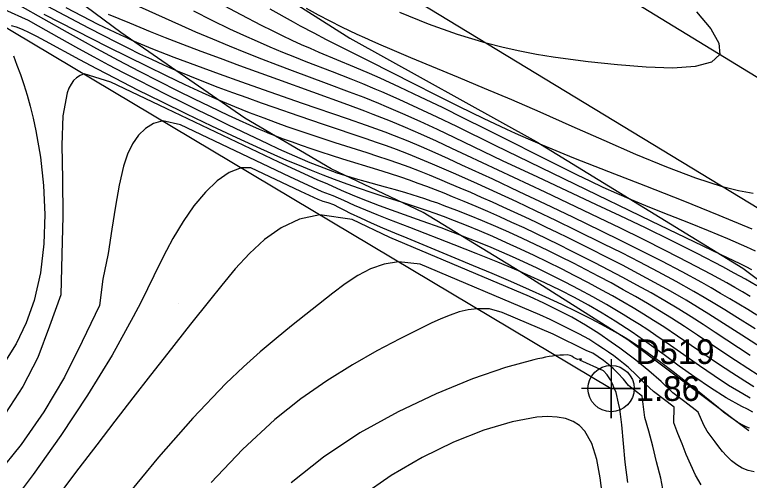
# Model space of a CAD drawing. Extents: x 2356077 to 2359823, y 225951 to 227822.
# Drawn here: x 2357124 to 2357198.6, y 226910.7 to 226958 of the extents above; entities that cross this region are included whole.
import ezdxf

# ---------------------------------------------------------------- set-up
doc = ezdxf.new("R2010")
doc.units = 0
for name, color, linetype in [('DTM Contours Major', 7, 'Continuous'), ('DTM Contours Minor', 7, 'Continuous'), ('Exist DTM Breakline', 7, 'Continuous'), ('Exist DTM Crownline', 7, 'Continuous'), ('Exist DTM Regular Point CELL', 7, 'Continuous'), ('Exist DTM Regular Point Cogo Elevation', 7, 'Continuous'), ('Exist DTM Regular Point Cogo Number', 7, 'Continuous'), ('Exist Roads EOP', 7, 'Continuous'), ('PH Exist DTM Breakline', 7, 'Continuous'), ('PH Exist DTM Point', 7, 'Continuous')]:
    doc.layers.add(name, color=color, linetype=linetype)

msp = doc.modelspace()

# ---------------------------------------------------------------- linework, layer by layer
at = {"layer": 'DTM Contours Major'}
for points in [[(2357200.293, 226923.856), (2357197.822, 226925.444), (2357195.598, 226926.873), (2357194.47, 226927.585), (2357193.326, 226928.293), (2357192.161, 226928.994), (2357190.573, 226929.914), (2357188.957, 226930.815), (2357187.326, 226931.694), (2357185.696, 226932.55), (2357184.081, 226933.379), (2357182.497, 226934.18), (2357180.208, 226935.318), (2357179.094, 226935.864), (2357177.996, 226936.396), (2357176.912, 226936.914), (2357175.838, 226937.421), (2357174.721, 226937.941), (2357173.611, 226938.45), (2357172.507, 226938.948), (2357171.409, 226939.437), (2357170.316, 226939.917), (2357169.226, 226940.389), (2357168.195, 226940.829), (2357167.164, 226941.261), (2357166.133, 226941.683), (2357165.1, 226942.093), (2357164.062, 226942.489), (2357163.019, 226942.87), (2357161.948, 226943.242), (2357160.872, 226943.6), (2357159.792, 226943.948), (2357156.549, 226944.974), (2357155.324, 226945.371), (2357154.105, 226945.776), (2357152.896, 226946.188), (2357151.697, 226946.608), (2357150.51, 226947.034), (2357149.338, 226947.467), (2357148.602, 226947.746), (2357147.865, 226948.03), (2357147.12, 226948.325), (2357146.36, 226948.634), (2357145.578, 226948.961), (2357144.767, 226949.309), (2357143.1, 226950.052), (2357141.319, 226950.875), (2357139.449, 226951.766), (2357137.511, 226952.709), (2357135.529, 226953.691), (2357133.525, 226954.699), (2357127.037, 226958)], [(2357198.833, 226932.08), (2357198.247, 226932.38), (2357197.646, 226932.68), (2357196.358, 226933.306), (2357195.647, 226933.648), (2357188.607, 226937.039), (2357180.926, 226940.757), (2357172.788, 226944.719), (2357168.893, 226946.617), (2357166.908, 226947.572), (2357164.952, 226948.497), (2357163.064, 226949.366), (2357161.285, 226950.154), (2357160.627, 226950.434), (2357159.37, 226950.955), (2357158.17, 226951.434), (2357156.274, 226952.169), (2357153.608, 226953.198), (2357152.447, 226953.658), (2357151.234, 226954.151), (2357149.972, 226954.679), (2357148.659, 226955.248), (2357147.295, 226955.86), (2357145.88, 226956.52), (2357144.083, 226957.393), (2357142.222, 226958.322)], [(2357198.93, 226917.629), (2357198.38, 226917.938), (2357197.828, 226918.212), (2357196.235, 226919.1), (2357194.636, 226920.108), (2357193.043, 226921.196), (2357191.467, 226922.325), (2357189.921, 226923.456), (2357188.415, 226924.547), (2357187.834, 226924.96), (2357187.259, 226925.361), (2357186.688, 226925.752), (2357186.119, 226926.134), (2357185.548, 226926.508), (2357184.975, 226926.875), (2357183.64, 226927.696), (2357182.268, 226928.49), (2357180.849, 226929.263), (2357179.375, 226930.021), (2357177.834, 226930.767), (2357176.045, 226931.586), (2357175.162, 226931.973), (2357173.07, 226932.855), (2357170.872, 226933.744), (2357168.618, 226934.633), (2357164.138, 226936.372), (2357162.011, 226937.205), (2357160.81, 226937.683), (2357159.651, 226938.156), (2357158.525, 226938.63), (2357157.423, 226939.112), (2357156.338, 226939.61), (2357155.236, 226940.014), (2357151.951, 226941.532), (2357140.858, 226946.806), (2357139.053, 226947.2), (2357138.118, 226946.934), (2357137.303, 226946.443), (2357136.6, 226945.747), (2357136.001, 226944.864), (2357135.499, 226943.813), (2357135.085, 226942.611), (2357134.627, 226940.686), (2357134.259, 226938.538), (2357133.911, 226936.205), (2357133.511, 226933.728), (2357132.989, 226931.147), (2357132.631, 226928.478), (2357130.892, 226924.826), (2357129.104, 226921.19), (2357127.004, 226917.678), (2357124.686, 226914.376), (2357122.244, 226911.37)], [(2357186.249, 226910.507), (2357185.987, 226912.577), (2357185.637, 226916.36), (2357185.423, 226917.974), (2357185.31, 226918.557), (2357185.055, 226919.625), (2357184.876, 226920.082), (2357184.679, 226920.511), (2357184.475, 226920.91), (2357184.151, 226921.424), (2357183.763, 226921.843), (2357181.366, 226922.902), (2357181.539, 226923.039), (2357181.152, 226923.002), (2357180.747, 226923.204), (2357180.579, 226923.314), (2357180.383, 226923.408), (2357180.092, 226923.445), (2357179.735, 226923.44), (2357179.355, 226923.418), (2357178.947, 226923.377), (2357178.617, 226923.334), (2357178.271, 226923.279), (2357177.906, 226923.214), (2357177.524, 226923.138), (2357177.123, 226923.051), (2357176.704, 226922.954), (2357173.844, 226922.16), (2357170.485, 226921.01), (2357166.792, 226919.515), (2357162.93, 226917.688), (2357159.064, 226915.543), (2357155.359, 226913.091), (2357152.092, 226910.479)]]:
    msp.add_lwpolyline(points, dxfattribs=at)
at = {"layer": 'DTM Contours Minor'}
for points in [[(2357199.464, 226921.406), (2357198.412, 226922.066), (2357197.157, 226922.883), (2357195.887, 226923.729), (2357193.307, 226925.467), (2357192, 226926.333), (2357190.683, 226927.181), (2357189.469, 226927.935), (2357188.248, 226928.667), (2357187.021, 226929.378), (2357185.788, 226930.072), (2357184.55, 226930.751), (2357183.306, 226931.417), (2357182.019, 226932.093), (2357180.728, 226932.757), (2357179.433, 226933.409), (2357178.137, 226934.047), (2357176.84, 226934.67), (2357175.544, 226935.278), (2357174.188, 226935.896), (2357172.839, 226936.492), (2357171.503, 226937.064), (2357170.184, 226937.607), (2357168.889, 226938.119), (2357167.623, 226938.597), (2357166.96, 226938.837), (2357166.306, 226939.067), (2357165.657, 226939.287), (2357165.012, 226939.498), (2357164.37, 226939.701), (2357163.728, 226939.896), (2357162.686, 226940.199), (2357161.646, 226940.488), (2357159.602, 226941.047), (2357158.612, 226941.329), (2357157.651, 226941.619), (2357157.2, 226941.763), (2357156.755, 226941.912), (2357156.314, 226942.065), (2357155.875, 226942.223), (2357155.434, 226942.387), (2357154.991, 226942.558), (2357154.003, 226942.957), (2357152.986, 226943.389), (2357151.937, 226943.853), (2357150.854, 226944.346), (2357149.735, 226944.866), (2357147.151, 226946.091), (2357145.677, 226946.798), (2357144.165, 226947.531), (2357142.623, 226948.284), (2357141.06, 226949.055), (2357139.488, 226949.839), (2357138.028, 226950.575), (2357136.563, 226951.322), (2357135.088, 226952.086), (2357133.599, 226952.869), (2357132.092, 226953.678), (2357130.561, 226954.515), (2357128.543, 226955.64), (2357126.468, 226956.808), (2357125.438, 226957.379), (2357115.8, 226961.738)], [(2357198.674, 226923.39), (2357197.491, 226924.16), (2357195.099, 226925.735), (2357193.886, 226926.527), (2357192.658, 226927.313), (2357191.414, 226928.087), (2357190.016, 226928.925), (2357188.601, 226929.74), (2357187.177, 226930.534), (2357185.75, 226931.308), (2357184.326, 226932.061), (2357182.911, 226932.794), (2357181.69, 226933.419), (2357180.479, 226934.029), (2357179.278, 226934.625), (2357178.086, 226935.207), (2357176.901, 226935.776), (2357175.722, 226936.332), (2357174.492, 226936.9), (2357173.27, 226937.454), (2357172.055, 226937.991), (2357170.849, 226938.513), (2357169.654, 226939.019), (2357168.471, 226939.507), (2357167.597, 226939.86), (2357166.727, 226940.202), (2357165.858, 226940.536), (2357164.986, 226940.86), (2357164.108, 226941.175), (2357163.221, 226941.481), (2357162.059, 226941.865), (2357160.882, 226942.237), (2357157.336, 226943.325), (2357156.171, 226943.69), (2357155.14, 226944.022), (2357154.132, 226944.358), (2357153.153, 226944.695), (2357152.211, 226945.03), (2357151.312, 226945.362), (2357150.462, 226945.686), (2357149.918, 226945.902), (2357149.395, 226946.115), (2357148.885, 226946.328), (2357147.883, 226946.763), (2357146.842, 226947.233), (2357145.719, 226947.754), (2357143.842, 226948.649), (2357142.28, 226949.407), (2357140.555, 226950.256), (2357138.686, 226951.194), (2357136.689, 226952.219), (2357134.581, 226953.325), (2357132.379, 226954.512), (2357130.914, 226955.32), (2357129.41, 226956.16), (2357124.58, 226958.884)], [(2357199.156, 226926.093), (2357197.12, 226927.376), (2357196.095, 226928.011), (2357195.059, 226928.643), (2357194.006, 226929.271), (2357192.932, 226929.896), (2357191.146, 226930.9), (2357189.317, 226931.889), (2357187.47, 226932.856), (2357185.633, 226933.795), (2357183.828, 226934.699), (2357181.006, 226936.09), (2357178.937, 226937.096), (2357176.955, 226938.046), (2357174.98, 226938.975), (2357172.985, 226939.895), (2357170.991, 226940.8), (2357168.806, 226941.778), (2357167.614, 226942.303), (2357166.413, 226942.821), (2357165.206, 226943.327), (2357163.993, 226943.817), (2357162.777, 226944.286), (2357161.758, 226944.661), (2357160.735, 226945.022), (2357159.708, 226945.374), (2357155.368, 226946.822), (2357152.895, 226947.666), (2357150.359, 226948.55), (2357149.066, 226949.007), (2357147.619, 226949.525), (2357146.16, 226950.056), (2357144.699, 226950.601), (2357143.245, 226951.16), (2357141.808, 226951.734), (2357140.396, 226952.324), (2357139.166, 226952.864), (2357137.953, 226953.418), (2357136.749, 226953.989), (2357135.543, 226954.579), (2357134.326, 226955.191), (2357133.088, 226955.825), (2357131.574, 226956.614), (2357126.752, 226959.147)], [(2357199.346, 226927.482), (2357198.431, 226928.045), (2357197.515, 226928.602), (2357196.593, 226929.153), (2357195.661, 226929.7), (2357194.715, 226930.244), (2357193.751, 226930.787), (2357191.746, 226931.88), (2357189.688, 226932.962), (2357187.613, 226934.021), (2357185.559, 226935.045), (2357183.563, 226936.025), (2357180.67, 226937.426), (2357177.885, 226938.763), (2357175.233, 226940.018), (2357172.551, 226941.27), (2357169.411, 226942.723), (2357168.065, 226943.339), (2357166.701, 226943.953), (2357165.327, 226944.555), (2357163.95, 226945.136), (2357162.579, 226945.689), (2357161.629, 226946.054), (2357160.68, 226946.405), (2357159.728, 226946.746), (2357157.798, 226947.417), (2357153.25, 226948.976), (2357149.292, 226950.348), (2357147.092, 226951.119), (2357144.809, 226951.931), (2357142.503, 226952.772), (2357140.23, 226953.629), (2357138.051, 226954.489), (2357136.024, 226955.34), (2357135.405, 226955.613), (2357134.805, 226955.885), (2357134.218, 226956.158), (2357133.642, 226956.432), (2357133.072, 226956.71), (2357132.504, 226956.992), (2357130.898, 226957.817), (2357129.275, 226958.679)], [(2357199.334, 226930.477), (2357198.195, 226931.124), (2357197.042, 226931.761), (2357195.873, 226932.392), (2357193.285, 226933.741), (2357190.654, 226935.063), (2357188.035, 226936.34), (2357185.485, 226937.557), (2357183.063, 226938.696), (2357177.102, 226941.482), (2357173.546, 226943.16), (2357168.681, 226945.483), (2357166.924, 226946.313), (2357165.165, 226947.129), (2357163.435, 226947.91), (2357161.765, 226948.633), (2357160.987, 226948.957), (2357160.227, 226949.264), (2357159.482, 226949.559), (2357158.023, 226950.12), (2357155.658, 226951.004), (2357152.23, 226952.281), (2357150.712, 226952.857), (2357149.13, 226953.468), (2357147.497, 226954.111), (2357145.826, 226954.785), (2357144.132, 226955.487), (2357142.428, 226956.216), (2357141.002, 226956.844), (2357136.712, 226958.767)], [(2357199.204, 226933.984), (2357198.307, 226934.396), (2357196.408, 226935.225), (2357194.437, 226936.041), (2357192.433, 226936.845), (2357190.435, 226937.638), (2357188.483, 226938.419), (2357186.616, 226939.191), (2357185.146, 226939.826), (2357183.752, 226940.455), (2357182.423, 226941.077), (2357181.146, 226941.693), (2357179.913, 226942.302), (2357177.569, 226943.483), (2357173.789, 226945.394), (2357171.785, 226946.397), (2357169.641, 226947.46), (2357167.429, 226948.544), (2357165.222, 226949.609), (2357163.094, 226950.614), (2357161.115, 226951.52), (2357160.034, 226952), (2357158.531, 226952.646), (2357154.935, 226954.157), (2357154.058, 226954.535), (2357153.151, 226954.936), (2357152.207, 226955.365), (2357151.22, 226955.828), (2357150.184, 226956.331), (2357149.092, 226956.878), (2357147.015, 226957.962), (2357144.792, 226959.157)], [(2357198.669, 226929.387), (2357197.884, 226929.846), (2357197.095, 226930.3), (2357196.298, 226930.75), (2357195.492, 226931.198), (2357194.673, 226931.646), (2357192.416, 226932.844), (2357190.102, 226934.03), (2357187.779, 226935.187), (2357185.497, 226936.301), (2357183.302, 226937.356), (2357177.844, 226939.951), (2357169.917, 226943.688), (2357168.385, 226944.406), (2357166.826, 226945.128), (2357165.256, 226945.838), (2357163.695, 226946.523), (2357162.16, 226947.167), (2357161.283, 226947.52), (2357160.416, 226947.857), (2357159.558, 226948.183), (2357157.846, 226948.814), (2357150.729, 226951.387), (2357146.873, 226952.798), (2357144.903, 226953.528), (2357142.963, 226954.255), (2357141.099, 226954.964), (2357139.355, 226955.64), (2357137.813, 226956.252), (2357135.708, 226957.105), (2357133.571, 226957.988)], [(2357198.854, 226936.199), (2357195.509, 226937.613), (2357191.857, 226939.083), (2357188.066, 226940.569), (2357184.31, 226942.033), (2357180.759, 226943.434), (2357177.584, 226944.734), (2357176.174, 226945.339), (2357174.834, 226945.936), (2357173.985, 226946.324), (2357171.589, 226947.453), (2357169.182, 226948.625), (2357166.814, 226949.806), (2357164.533, 226950.959), (2357160.076, 226953.222), (2357156.63, 226954.944), (2357155.669, 226955.433), (2357154.41, 226956.088), (2357153.046, 226956.818), (2357152.313, 226957.219), (2357149.955, 226958.543)], [(2357198.971, 226939.816), (2357197.48, 226940.117), (2357195.869, 226940.522), (2357193.151, 226941.386), (2357190.197, 226942.497), (2357187.074, 226943.789), (2357183.848, 226945.194), (2357180.586, 226946.647), (2357177.355, 226948.081), (2357174.478, 226949.327), (2357171.706, 226950.503), (2357169.06, 226951.608), (2357164.241, 226953.61), (2357162.113, 226954.507), (2357161.227, 226954.888), (2357160.379, 226955.259), (2357159.563, 226955.623), (2357158.773, 226955.984), (2357158.002, 226956.345), (2357157.246, 226956.71), (2357156.051, 226957.31), (2357154.86, 226957.936), (2357153.657, 226958.594)], [(2357193.202, 226958.255), (2357194.658, 226956.532), (2357195.494, 226955.077), (2357195.568, 226953.946), (2357194.727, 226953.149), (2357193.079, 226952.709), (2357190.814, 226952.56), (2357188.124, 226952.637), (2357185.2, 226952.873), (2357182.234, 226953.202), (2357180.439, 226953.429), (2357178.689, 226953.677), (2357176.972, 226953.955), (2357175.275, 226954.274), (2357173.585, 226954.644), (2357171.889, 226955.074), (2357168.973, 226955.959), (2357166.033, 226957.014), (2357163.1, 226958.205)], [(2357199.028, 226920.229), (2357198.127, 226920.771), (2357196.792, 226921.62), (2357195.436, 226922.523), (2357194.064, 226923.461), (2357192.681, 226924.414), (2357191.291, 226925.364), (2357189.899, 226926.29), (2357188.865, 226926.955), (2357187.828, 226927.599), (2357186.788, 226928.225), (2357185.741, 226928.837), (2357184.684, 226929.438), (2357183.615, 226930.03), (2357182.259, 226930.76), (2357180.887, 226931.478), (2357179.504, 226932.183), (2357178.116, 226932.871), (2357176.731, 226933.539), (2357175.354, 226934.186), (2357173.929, 226934.837), (2357172.534, 226935.456), (2357171.183, 226936.038), (2357169.89, 226936.577), (2357168.669, 226937.068), (2357167.533, 226937.505), (2357166.705, 226937.809), (2357165.92, 226938.084), (2357165.094, 226938.36), (2357163.378, 226938.906), (2357161.336, 226939.559), (2357160.206, 226939.93), (2357159.017, 226940.334), (2357157.778, 226940.771), (2357156.498, 226941.241), (2357155.336, 226941.687), (2357154.146, 226942.161), (2357152.923, 226942.664), (2357151.664, 226943.198), (2357150.363, 226943.764), (2357149.018, 226944.362), (2357146.574, 226945.476), (2357144.044, 226946.66), (2357141.488, 226947.885), (2357138.968, 226949.118), (2357136.544, 226950.329), (2357134.279, 226951.488), (2357132.389, 226952.478), (2357130.657, 226953.404), (2357127.167, 226955.301), (2357126.291, 226955.763), (2357125.534, 226956.143), (2357124.838, 226956.464), (2357124.225, 226956.705), (2357123.716, 226956.843)], [(2357123.902, 226953.8), (2357124.272, 226952.858), (2357124.618, 226951.916), (2357124.959, 226950.906), (2357125.293, 226949.827), (2357125.612, 226948.683), (2357125.913, 226947.474), (2357126.191, 226946.201), (2357126.652, 226943.513), (2357126.966, 226940.655), (2357127.096, 226937.699), (2357127.004, 226934.718), (2357126.655, 226931.782), (2357126.012, 226928.965), (2357125.212, 226926.705), (2357124.186, 226924.581), (2357122.947, 226922.59)], [(2357198.662, 226919.068), (2357197.916, 226919.485), (2357196.473, 226920.359), (2357195.008, 226921.317), (2357193.53, 226922.331), (2357190.57, 226924.412), (2357189.103, 226925.423), (2357188.266, 226925.982), (2357187.433, 226926.525), (2357186.6, 226927.052), (2357185.764, 226927.567), (2357184.923, 226928.072), (2357184.072, 226928.569), (2357182.696, 226929.345), (2357181.297, 226930.104), (2357179.885, 226930.841), (2357178.467, 226931.555), (2357177.052, 226932.241), (2357175.65, 226932.898), (2357174.544, 226933.4), (2357173.452, 226933.881), (2357172.374, 226934.341), (2357171.311, 226934.783), (2357170.264, 226935.205), (2357169.233, 226935.608), (2357168.26, 226935.978), (2357167.298, 226936.335), (2357165.38, 226937.028), (2357162.266, 226938.136), (2357161.065, 226938.575), (2357159.826, 226939.047), (2357158.543, 226939.564), (2357157.207, 226940.136), (2357155.805, 226940.766), (2357154.737, 226941.23), (2357150.852, 226943.025), (2357133.8, 226951.133), (2357131.075, 226951.964), (2357130.669, 226951.804), (2357130.316, 226951.577), (2357130.012, 226951.286), (2357129.752, 226950.933), (2357129.533, 226950.518), (2357129.35, 226950.045), (2357128.929, 226947.729), (2357128.826, 226944.75), (2357128.881, 226941.288), (2357128.934, 226937.522), (2357128.824, 226933.633), (2357128.734, 226929.552), (2357127.584, 226926.38), (2357126.389, 226923.194), (2357124.881, 226920.239), (2357123.104, 226917.537)], [(2357198.581, 226916.009), (2357198.323, 226916.116), (2357197.851, 226916.348), (2357197.391, 226916.617), (2357196.931, 226916.924), (2357196.461, 226917.269), (2357195.969, 226917.653), (2357195.443, 226918.074), (2357193.302, 226919.802), (2357192.105, 226920.757), (2357190.864, 226921.727), (2357189.612, 226922.679), (2357188.222, 226923.691), (2357187.439, 226924.232), (2357186.718, 226924.707), (2357185.985, 226925.168), (2357185.218, 226925.625), (2357183.944, 226926.342), (2357182.561, 226927.075), (2357181.086, 226927.818), (2357179.535, 226928.567), (2357177.923, 226929.318), (2357176.266, 226930.066), (2357174.385, 226930.892), (2357172.49, 226931.705), (2357170.601, 226932.5), (2357168.739, 226933.273), (2357163.861, 226935.287), (2357162.598, 226935.815), (2357161.392, 226936.329), (2357160.244, 226936.831), (2357159.153, 226937.325), (2357158.12, 226937.814), (2357157.541, 226938.099), (2357156.98, 226938.385), (2357156.432, 226938.673), (2357155.86, 226938.874), (2357155.334, 226939.037), (2357154.843, 226939.211), (2357153.08, 226940.026), (2357147.994, 226942.443), (2357147.032, 226942.435), (2357145.797, 226941.951), (2357144.576, 226941.116), (2357143.381, 226939.979), (2357142.224, 226938.589), (2357141.116, 226936.997), (2357140.072, 226935.251), (2357139.428, 226934.053), (2357138.798, 226932.809), (2357137.511, 226930.169), (2357136.82, 226928.769), (2357136.072, 226927.311), (2357133.913, 226923.436), (2357131.421, 226919.36), (2357128.718, 226915.258), (2357125.927, 226911.302), (2357123.17, 226907.667)], [(2357199.061, 226911.581), (2357198.449, 226911.712), (2357197.863, 226911.949), (2357197.301, 226912.285), (2357196.764, 226912.708), (2357196.248, 226913.21), (2357195.862, 226913.649), (2357195.48, 226914.124), (2357195.095, 226914.632), (2357194.282, 226915.724), (2357193.961, 226916.329), (2357193.39, 226917.638), (2357192.028, 226918.68), (2357190.816, 226919.619), (2357189.628, 226920.74), (2357188.371, 226921.845), (2357187.059, 226922.917), (2357186.658, 226923.23), (2357186.252, 226923.539), (2357185.841, 226923.845), (2357185.423, 226924.149), (2357184.566, 226924.754), (2357183.293, 226925.613), (2357181.938, 226926.484), (2357180.55, 226927.275), (2357177.709, 226928.697), (2357176.275, 226929.379), (2357162.09, 226935.359), (2357158.262, 226937.209), (2357155.011, 226937.671), (2357152.93, 226937.213), (2357151.067, 226936.35), (2357149.385, 226935.167), (2357147.846, 226933.746), (2357146.413, 226932.171), (2357145.049, 226930.527), (2357143.79, 226928.968), (2357141.89, 226926.584), (2357139.564, 226923.631), (2357137.819, 226921.399), (2357136.024, 226919.089), (2357134.202, 226916.728), (2357132.372, 226914.341), (2357130.555, 226911.953), (2357128.803, 226909.631)], [(2357193.677, 226910.255), (2357193.122, 226911.25), (2357192.632, 226912.287), (2357192.183, 226913.349), (2357191.749, 226914.416), (2357191.304, 226915.471), (2357190.925, 226916.562), (2357190.941, 226918.155), (2357188.861, 226919.746), (2357188.014, 226920.512), (2357187.164, 226921.378), (2357186.267, 226922.192), (2357185.795, 226922.586), (2357185.31, 226922.97), (2357184.812, 226923.346), (2357184.298, 226923.716), (2357183.767, 226924.084), (2357183.218, 226924.451), (2357182.29, 226925.048), (2357181.352, 226925.549), (2357178.353, 226927.051), (2357177.327, 226927.535), (2357165.187, 226932.652), (2357162.989, 226932.906), (2357161.516, 226932.665), (2357160.145, 226932.184), (2357158.845, 226931.504), (2357157.584, 226930.67), (2357156.329, 226929.724), (2357152.129, 226926.402), (2357150.568, 226925.134), (2357148.938, 226923.753), (2357147.239, 226922.231), (2357145.469, 226920.54), (2357142.111, 226917.027), (2357138.642, 226913.073), (2357135.186, 226908.882)], [(2357189.898, 226909.308), (2357189.605, 226910.93), (2357189.161, 226912.598), (2357188.773, 226914.203), (2357188.394, 226915.715), (2357187.976, 226917.104), (2357187.829, 226918.194), (2357187.706, 226919.274), (2357186.991, 226919.821), (2357186.317, 226920.347), (2357185.801, 226921.001), (2357185.246, 226921.604), (2357184.781, 226922.048), (2357184.294, 226922.469), (2357183.784, 226922.869), (2357183.252, 226923.255), (2357182.696, 226923.619), (2357182.098, 226923.852), (2357178.658, 226925.572), (2357173.51, 226927.743), (2357172.206, 226928.117), (2357170.968, 226928.142), (2357170.05, 226928.029), (2357169.138, 226927.811), (2357168.219, 226927.502), (2357167.276, 226927.114), (2357166.296, 226926.661), (2357165.263, 226926.158), (2357163.122, 226925.088), (2357160.785, 226923.86), (2357158.298, 226922.45), (2357155.712, 226920.834), (2357153.074, 226918.989), (2357150.432, 226916.891), (2357147.151, 226913.867), (2357143.98, 226910.517)], [(2357183.717, 226908.907), (2357183.447, 226910.964), (2357183.1, 226912.836), (2357182.612, 226914.45), (2357181.901, 226915.723), (2357181.351, 226916.28), (2357180.697, 226916.698), (2357179.938, 226916.985), (2357179.074, 226917.148), (2357178.104, 226917.193), (2357177.028, 226917.128), (2357174.5, 226916.671), (2357171.64, 226915.814), (2357168.566, 226914.594), (2357165.394, 226913.048), (2357162.244, 226911.215), (2357159.233, 226909.13)]]:
    msp.add_lwpolyline(points, dxfattribs=at)
at = {"layer": 'Exist DTM Breakline'}
msp.add_lwpolyline([(2357077.286, 226984.084), (2357184.547, 226920.033)], dxfattribs=at)
at = {"layer": 'Exist DTM Crownline'}
msp.add_lwpolyline([(2357542.756, 226741.609), (2357459.889, 226792.427), (2357374.177, 226844.74), (2357291.426, 226895.083), (2357208.118, 226946.275), (2357125.882, 226996.539), (2357045.017, 227045.595), (2356966.337, 227093.498), (2356883.413, 227143.712), (2356799.704, 227194.618), (2356722.637, 227241.528), (2356636.765, 227293.74), (2356553.053, 227344.465), (2356470.397, 227394.758), (2356383.201, 227447.638), (2356299.889, 227498.478), (2356223.248, 227545.375)], dxfattribs=at)
at = {"layer": 'Exist DTM Regular Point CELL'}
msp.add_lwpolyline([(2357184.547, 226923.033), (2357184.547, 226917.033), (2357184.547, 226920.033), (2357187.547, 226920.033), (2357181.547, 226920.033)], dxfattribs=at)
msp.add_circle((2357184.547, 226920.033), 2.344, dxfattribs=at)
at = {"layer": 'Exist Roads EOP'}
msp.add_lwpolyline([(2357548.158, 226751.097), (2357551.518, 226748.955), (2357539.932, 226730.044), (2357536.732, 226732.588), (2357457.094, 226780.918), (2357368.575, 226834.971), (2357285.95, 226885.112), (2357202.56, 226936.462), (2357119.743, 226986.718), (2357040.047, 227034.838), (2356959.55, 227083.993), (2356876.77, 227134.388), (2356794.33, 227184.148), (2356716.529, 227232.438), (2356632.17, 227283.448), (2356547.589, 227334.799), (2356465.16, 227384.805), (2356376.528, 227438.798), (2356293.908, 227488.913), (2356217.843, 227535.566)], dxfattribs=at)
at = {"layer": 'PH Exist DTM Breakline'}
for points in [[(2357198.529, 226915.758), (2357186.232, 226924.986), (2357175.274, 226931.904), (2357165.469, 226937.916), (2357156.161, 226942.324), (2357147.401, 226947.492), (2357134.807, 226956.179), (2357120.443, 226966.813), (2357116.034, 226970.239), (2357104.16, 226978.491), (2357090.845, 226986.73), (2357077.192, 226995.142), (2357063.884, 227003.301)], [(2357134.751, 226970.426), (2357158.028, 226955.6), (2357176.952, 226945.122), (2357197.905, 226932.262), (2357212.892, 226921.066), (2357229.01, 226911.408), (2357243.825, 226903.007), (2357264.516, 226891.487), (2357285.525, 226878.969), (2357309.065, 226864.903), (2357332.833, 226850.108), (2357352.43, 226838.187), (2357373.686, 226825.25), (2357394.277, 226813), (2357414.012, 226801.184), (2357434.963, 226788.955), (2357455.092, 226776.87), (2357475.043, 226763.829)]]:
    msp.add_lwpolyline(points, dxfattribs=at)
at = {"layer": 'PH Exist DTM Point'}
msp.add_line((2357140.662, 226928.665), (2357140.662, 226928.665), dxfattribs=at)

# ---------------------------------------------------------------- texts
at = {"layer": 'Exist DTM Regular Point Cogo Elevation'}
msp.add_text('1.86', height=2.5, dxfattribs=at).set_placement((2357187.047, 226918.783))
at = {"layer": 'Exist DTM Regular Point Cogo Number'}
msp.add_text('D519', height=2.5, dxfattribs=at).set_placement((2357187.047, 226922.533))

doc.saveas('drawing.dxf')
